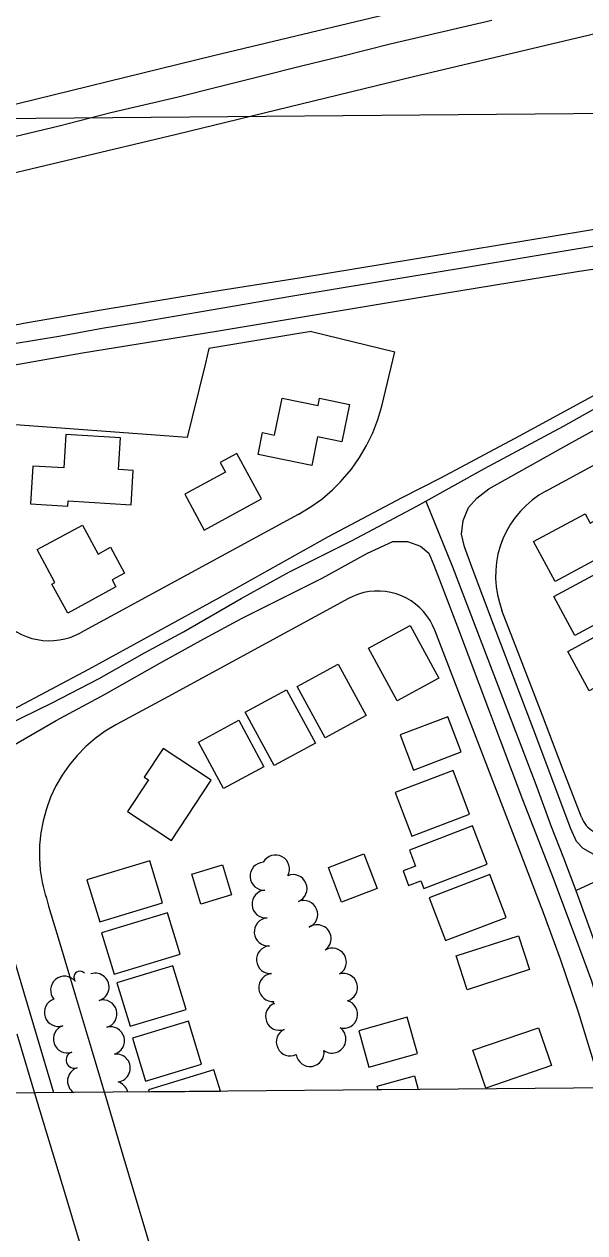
# Model space of a CAD drawing. Extents: x -2233 to 187241, y 4582 to 150524.
# Drawn here: x 110191 to 110593, y 57247 to 58113 of the extents above; entities that cross this region are included whole.
import ezdxf

# ---------------------------------------------------------------- set-up
doc = ezdxf.new("R2010")
doc.units = 0
for name, color, linetype in [('60', 7, 'Continuous'), ('BLDG', 7, 'Continuous'), ('GE_X_CL_2000', 7, 'Continuous'), ('GRID', 7, 'Continuous'), ('INTERSTATE', 7, 'Continuous'), ('ROAD', 7, 'Continuous'), ('RW_X_Fee_RW', 7, 'Continuous'), ('TREES', 7, 'Continuous')]:
    doc.layers.add(name, color=color, linetype=linetype)

msp = doc.modelspace()

# ---------------------------------------------------------------- linework, layer by layer
at = {"layer": '60'}
msp.add_line((115014.43, 57389.55), (110014.63, 57345.92), dxfattribs=at)
at = {"layer": 'BLDG'}
for p, q in [((110326.86, 57363.96), (110280.03, 57349.8)), ((110331.48, 57348.69), (110326.86, 57363.96)), ((110443.76, 57352.32), (110470.41, 57359.83)), ((110470.41, 57359.83), (110473.2, 57349.92)), ((110444.5, 57349.67), (110443.76, 57352.32)), ((110280.03, 57349.8), (110280.5, 57348.24)), ((110280.5, 57348.24), (110331.48, 57348.69)), ((110473.2, 57349.92), (110444.5, 57349.67))]:
    msp.add_line(p, q, dxfattribs=at)
for points in [[(110401.46, 57839.85), (110402.52, 57845.06), (110424.03, 57840.65), (110418.53, 57813.8), (110401.09, 57817.38), (110396.88, 57796.86), (110358.44, 57804.75), (110361.67, 57820.46), (110370.29, 57818.7), (110375.71, 57845.14)], [(110195.49, 57769.45), (110222.16, 57767.82), (110222.38, 57771.48), (110267.54, 57768.73), (110269.03, 57793.36), (110258.43, 57794.01), (110259.81, 57816.59), (110220.74, 57818.97), (110219.28, 57795.1), (110197.13, 57796.45)], [(110319.91, 57750.67), (110360.94, 57772.91), (110343.26, 57805.53), (110331.31, 57799.06), (110335.08, 57792.11), (110306, 57776.35)], [(110592.71, 57762.36), (110596.37, 57755.55), (110603.35, 57759.31), (110610.78, 57745.5), (110603.18, 57741.41), (110607.54, 57733.32), (110571.17, 57713.75), (110555.72, 57742.44)], [(110232.56, 57754.21), (110243.8, 57733.48), (110252.75, 57738.33), (110262.81, 57719.77), (110253.89, 57714.93), (110256.65, 57709.85), (110222.06, 57691.11), (110210.78, 57711.93), (110212.93, 57713.1), (110200.16, 57736.65)], [(110622.52, 57695.14), (110585.31, 57675.11), (110570.28, 57703.06), (110607.49, 57723.08)], [(110467.39, 57682.28), (110487.88, 57644.48), (110458.06, 57628.32), (110437.57, 57666.12)], [(110636.43, 57657.39), (110595.52, 57635.37), (110580.24, 57663.75), (110621.16, 57685.76)], [(110415.9, 57654.55), (110435.85, 57617.74), (110406.48, 57601.83), (110386.54, 57638.63)], [(110378.74, 57636.23), (110399.46, 57597.98), (110370.01, 57582.02), (110349.27, 57620.27)], [(110344.56, 57614.44), (110362.62, 57581.13), (110333.78, 57565.5), (110315.73, 57598.81)], [(110469.73, 57578.72), (110503.97, 57591.79), (110494.37, 57616.94), (110460.13, 57603.87)], [(110290.44, 57594.28), (110276.92, 57573.74), (110279.91, 57571.77), (110265, 57549.1), (110296.45, 57528.4), (110324.89, 57571.61)], [(110468.52, 57531.37), (110510, 57547.2), (110498.07, 57578.46), (110456.6, 57562.63)], [(110471.27, 57509.88), (110462.26, 57506.44), (110466.24, 57496), (110475.02, 57499.36), (110477.11, 57493.9), (110522.56, 57511.25), (110512.07, 57538.73), (110466.85, 57521.47)], [(110434.15, 57518.72), (110443.65, 57493.82), (110418.28, 57484.14), (110408.78, 57509.05)], [(110244.99, 57469.93), (110289.97, 57483.54), (110280.86, 57513.68), (110235.88, 57500.08)], [(110332.85, 57510.85), (110339.35, 57489.35), (110317.43, 57482.72), (110310.94, 57504.23)], [(110492.65, 57456.64), (110536.11, 57473.23), (110524.41, 57503.91), (110480.94, 57487.33)], [(110255.39, 57432.48), (110302.59, 57446.75), (110293.59, 57476.53), (110246.39, 57462.26)], [(110552.81, 57435.85), (110508.12, 57421.36), (110500.25, 57445.62), (110544.95, 57460.11)], [(110266.74, 57395.2), (110306.84, 57407.32), (110297.41, 57438.53), (110257.31, 57426.41)], [(110277.78, 57355.88), (110317.98, 57368.04), (110308.65, 57398.9), (110268.45, 57386.74)], [(110437.84, 57365.96), (110472.53, 57375.72), (110465.21, 57401.75), (110430.51, 57392)], [(110568.67, 57367.01), (110521.58, 57350.84), (110512.24, 57378.04), (110559.33, 57394.2)]]:
    msp.add_lwpolyline(points, close=True, dxfattribs=at)
at = {"layer": 'GE_X_CL_2000'}
for points in [[(110157.67, 58026.25), (110215.88, 58040.26), (110253.07, 58049.63), (110301.14, 58061.02), (110330.63, 58068.4), (110360.12, 58075.75), (110389.63, 58083.04), (110419.14, 58090.3), (110453.02, 58098.84), (110525.99, 58115.76)], [(110108.64, 57869.35), (110120.75, 57871.89), (110182.3, 57883.93), (110217.18, 57889.82), (110246.75, 57895.14), (110274.67, 57899.87), (110316.38, 57907.03), (110381.86, 57918.2), (110442.49, 57928.22), (110507.73, 57938.92), (110579.13, 57950.88), (110637.15, 57960.32), (110687.72, 57969.82), (110742.06, 57978.69), (110820.57, 57992.26), (110875.04, 58001.14), (110941.47, 58012.78), (110979.26, 58021.05), (110995.02, 58025.44), (111021.01, 58032.66)], [(110478.53, 57771.22), (110520.59, 57794.75), (110577.21, 57825.14), (110638.82, 57859.64)], [(110133.74, 57582.38), (110160.35, 57600.03), (110178.61, 57611.02), (110210.54, 57626.63), (110244.7, 57644.39), (110277.02, 57662.64), (110304.91, 57677.85), (110346.35, 57701.71), (110380.89, 57720.65), (110425.39, 57742.84), (110471.68, 57767.39), (110478.53, 57771.22)], [(110478.53, 57771.22), (110497.81, 57724.28), (110536.67, 57622.64), (110547.44, 57594.6), (110558.03, 57566.49), (110568.43, 57538.32), (110577.21, 57515.93), (110586.07, 57492.52)], [(110586.07, 57492.52), (110598.89, 57498.48)], [(110586.07, 57492.52), (110594.01, 57470.86), (110607.08, 57434.11), (110611.9, 57419.94), (110616.5, 57405.71), (110620.87, 57391.4), (110625.02, 57377.03), (110628.94, 57362.6), (110631.66, 57354.07), (110634.18, 57345.47), (110636.49, 57336.82), (110638.6, 57328.12), (110640.51, 57319.37), (110642.21, 57310.58), (110646.49, 57293.87), (110650.5, 57277.11), (110654.25, 57260.28), (110657.73, 57243.39), (110660.95, 57226.46), (110663.2, 57214.67), (110665.77, 57199.53)], [(110185.54, 57389.8), (110199.74, 57342.55), (110218.16, 57281.95), (110233.35, 57231.11)]]:
    msp.add_lwpolyline(points, dxfattribs=at)
at = {"layer": 'GRID'}
msp.add_line((115008.35, 58087.3), (110008.54, 58043.67), dxfattribs=at)
at = {"layer": 'INTERSTATE'}
for points in [[(110491.92, 58080.72), (110636.29, 58114.81), (110795.68, 58153.65), (110900.79, 58178.71)], [(110492.35, 58129.97), (110326.51, 58090.37), (110160.77, 58049.76), (110008.8, 58012.95)], [(110009.23, 57963.89), (110012.3, 57964.62), (110151.35, 57998.85), (110299.92, 58034.2), (110469.77, 58075.42), (110491.92, 58080.72)]]:
    msp.add_lwpolyline(points, dxfattribs=at)
at = {"layer": 'ROAD'}
for points in [[(110933.34, 58132.46), (110953.14, 58100.2), (110958.79, 58089.39), (110961.49, 58079.84), (110961.78, 58071.03), (110960.34, 58060.85), (110956.43, 58050.46), (110951.95, 58043.81), (110944.98, 58036.52), (110938.16, 58030.42), (110929.79, 58026), (110924.94, 58024.37), (110903.65, 58020.48), (110790.98, 58001.65), (110717.28, 57989.5), (110668.94, 57979.29), (110612.55, 57968.13), (110490.75, 57948.05)], [(110490.75, 57948.05), (110387.95, 57931.13), (110321.14, 57920.59), (110244.5, 57907.9), (110193.35, 57899.11), (110151.58, 57891.06), (110122.35, 57885.73), (110099.08, 57880.34), (110074.85, 57875.16), (110042.2, 57868.26), (110010.12, 57861.61)], [(110490.5, 57919.95), (110588.37, 57935.96), (110665.11, 57947.35)], [(110182.83, 57868.66), (110232.75, 57877.6), (110328.6, 57893.08), (110451.96, 57913.58), (110490.5, 57919.95)], [(110652.32, 57875.83), (110545.46, 57817.86), (110489.19, 57787.69)], [(110598.87, 57518.24), (110591.35, 57522.56), (110586.55, 57527.52), (110582.58, 57536.71), (110555.45, 57608.45), (110526.98, 57683), (110511.82, 57723.69), (110506.24, 57738.61), (110504.05, 57747.7), (110505.29, 57757.44), (110509.06, 57766.76), (110515.06, 57773.44), (110523.67, 57780.08), (110581.3, 57812.32), (110681.07, 57867.36)], [(110489.19, 57787.69), (110461.41, 57773.7), (110408.76, 57745.67), (110331.08, 57702.26), (110236.91, 57650.65), (110182.97, 57622.05)], [(110212.18, 57347.65), (110190.55, 57419.96), (110157.56, 57531.04), (110152.01, 57550.84), (110150.51, 57562.47), (110152.33, 57571.95), (110158.75, 57581), (110167.28, 57587.92), (110181.98, 57595.88), (110213.76, 57614.22), (110248.37, 57632.85), (110287.96, 57655.21), (110319.53, 57672.78), (110347.06, 57687.56), (110404.34, 57716.19), (110436.82, 57734.08), (110454.86, 57742.45), (110465.57, 57742.36), (110474.71, 57739.01), (110480.71, 57733.96), (110484.42, 57725.52), (110488.46, 57714.87)], [(110488.46, 57714.87), (110501.3, 57681.34), (110547.96, 57557.75), (110568.55, 57504.5), (110585.6, 57459.34), (110597.36, 57427.72), (110603.59, 57406.07), (110609.92, 57386.13), (110613.95, 57373.96), (110619.33, 57354.41), (110620.21, 57351.21)]]:
    msp.add_lwpolyline(points, dxfattribs=at)
at = {"layer": 'RW_X_Fee_RW'}
for p, q in [((110396.63, 57892.93), (110456.46, 57878.33)), ((110446.98, 57839.47), (110456.46, 57878.33)), ((110307.64, 57816.84), (110156.28, 57828.08)), ((110587.92, 57405.42), (110575.05, 57443.3))]:
    msp.add_line(p, q, dxfattribs=at)
for points in [[(110564.6, 57778.52), (110617.75, 57807.41), (110652.89, 57826.51), (110688.03, 57845.62), (110727.57, 57867.11), (110767.11, 57888.6), (110806.64, 57910.09), (110846.18, 57931.59)], [(110396.63, 57892.93), (110387.59, 57891.41), (110323.2, 57880.59)], [(110323.2, 57880.59), (110320.68, 57870.28), (110311.2, 57831.42), (110307.64, 57816.84)], [(110387.13, 57761.72), (110395.79, 57766.91), (110403.99, 57772.8), (110411.68, 57779.36), (110417.27, 57784.99), (110418.98, 57786.76), (110425.28, 57794.27), (110431.1, 57802.52), (110436.21, 57811.23), (110440.58, 57820.33), (110444.18, 57829.77), (110446.98, 57839.47)], [(110564.6, 57778.52), (110559.59, 57775.51), (110554.85, 57772.1), (110550.41, 57768.29), (110546.32, 57764.12), (110542.59, 57759.62), (110539.26, 57754.82), (110536.34, 57749.76), (110533.87, 57744.46), (110531.85, 57738.98), (110530.3, 57733.34), (110529.23, 57727.6), (110528.66, 57721.79), (110528.57, 57715.94), (110528.99, 57710.11), (110529.89, 57704.34), (110531.28, 57698.66), (110533.14, 57693.13)], [(110387.13, 57761.72), (110321.22, 57725.9), (110231.25, 57676.99)], [(110162.55, 57713.29), (110163.12, 57709.34), (110164.03, 57705.46), (110165.26, 57701.66), (110166.81, 57697.99), (110168.68, 57694.46), (110170.83, 57691.1), (110173.27, 57687.94), (110175.97, 57685), (110178.91, 57682.3), (110182.07, 57679.86), (110185.42, 57677.7), (110188.95, 57675.83), (110192.63, 57674.28), (110196.42, 57673.04), (110200.31, 57672.13), (110204.26, 57671.56), (110208.24, 57671.33), (110212.23, 57671.44), (110216.2, 57671.89), (110220.11, 57672.67), (110223.94, 57673.79), (110227.66, 57675.23), (110231.25, 57676.99)], [(110485.06, 57678.86), (110483.49, 57682.46), (110481.6, 57685.9), (110479.41, 57689.16), (110476.94, 57692.21), (110474.21, 57695.03), (110471.23, 57697.59), (110468.04, 57699.88), (110464.66, 57701.87), (110461.11, 57703.55), (110457.43, 57704.91), (110453.64, 57705.93), (110449.77, 57706.61), (110445.86, 57706.94), (110441.93, 57706.92), (110438.02, 57706.55), (110434.16, 57705.83), (110430.38, 57704.76), (110426.71, 57703.37), (110423.18, 57701.65)], [(110423.18, 57701.65), (110399.15, 57688.58), (110364, 57669.48), (110328.86, 57650.37), (110293.71, 57631.27), (110256.53, 57611.06)], [(110590.11, 57544.95), (110576.58, 57580.15), (110562.1, 57617.81), (110547.62, 57655.47), (110533.14, 57693.13)], [(110561.85, 57479.12), (110561.2, 57480.81), (110546.84, 57518.14), (110532.49, 57555.48), (110518.14, 57592.82), (110485.06, 57678.86)], [(110256.53, 57611.06), (110248.92, 57606.49), (110241.72, 57601.3), (110234.98, 57595.51), (110228.76, 57589.18), (110223.1, 57582.34), (110218.03, 57575.04), (110213.61, 57567.35), (110209.84, 57559.3), (110206.78, 57550.97), (110204.43, 57542.41), (110202.81, 57533.68), (110201.94, 57524.84), (110201.81, 57515.96), (110202.44, 57507.11), (110203.82, 57498.34), (110204.58, 57495.24), (110205.94, 57489.71)], [(110590.11, 57544.95), (110590.78, 57543.39), (110591.59, 57541.89), (110592.52, 57540.47), (110593.57, 57539.13), (110594.73, 57537.89), (110595.99, 57536.74), (110597.35, 57535.71), (110598.79, 57534.8), (110600.29, 57534.02), (110601.86, 57533.36), (110603.48, 57532.84), (110605.14, 57532.46), (110606.83, 57532.22), (110608.52, 57532.13), (110610.23, 57532.18), (110611.91, 57532.38), (110613.58, 57532.71), (110615.21, 57533.19), (110616.8, 57533.81), (110618.33, 57534.56)], [(110205.94, 57489.71), (110206.76, 57486.9), (110207.58, 57484.09), (110208.42, 57481.28)], [(110208.42, 57481.28), (110215.92, 57456.12), (110227.36, 57417.79), (110238.79, 57379.46), (110250.22, 57341.13)], [(110575.05, 57443.3), (110571.83, 57452.38), (110561.85, 57479.12)], [(110610.43, 57328.67), (110602.62, 57357.14), (110599.57, 57367.16), (110587.92, 57405.42)], [(110250.22, 57341.13), (110261.65, 57302.79), (110273.09, 57264.46), (110275.94, 57254.88), (110284.52, 57226.13)]]:
    msp.add_lwpolyline(points, dxfattribs=at)
at = {"layer": 'TREES'}
for centre, radius, start, end in [((110370.91, 57507.89), 10, 331.34416, 151.34416), ((110362.76, 57502.7), 10, 93.56195, 273.56195), ((110383.5, 57493.85), 10, 292.45195, 112.45195), ((110364.14, 57482.75), 10, 94.38952, 274.38952), ((110391.14, 57475.37), 10, 292.46656, 112.46656), ((110365.71, 57462.81), 10, 94.61332, 274.61332), ((110400.74, 57457.96), 10, 305.26628, 125.26628), ((110367.32, 57442.88), 10, 94.61332, 274.61332), ((110411.68, 57441.24), 10, 301.11301, 121.11301), ((110219.81, 57421.06), 10, 40.26725, 220.26725), ((110230.78, 57430.35), 4.38, 40.26725, 220.26725), ((110241.69, 57423.28), 10, 287.35382, 107.35382), ((110368.93, 57422.94), 10, 94.61332, 274.61332), ((110419.63, 57423.07), 10, 286.15171, 106.15171), ((110215.37, 57405.12), 10, 108.61368, 288.61368), ((110247.38, 57404.11), 10, 285.69101, 105.69101), ((110373.72, 57402.3), 9.93, 110.47676, 290.47676), ((110369.99, 57412.29), 0.733, 110.47676, 290.47676), ((110419.79, 57403.81), 10, 254.82634, 74.82634), ((110221.75, 57386.16), 10, 108.61368, 288.61368), ((110252.78, 57384.86), 10, 285.68444, 105.68444), ((110381.5, 57383.98), 10, 115.49733, 295.49733), ((110411.38, 57386.01), 10, 234.59017, 54.59018), ((110395.69, 57376.41), 10, 188.36278, 8.36278), ((110226.84, 57371.08), 5.92, 108.61368, 288.61368), ((110256.87, 57365.32), 10, 277.92767, 97.92767), ((110231.92, 57356), 10, 108.63416, 235.36337), ((110255.28, 57345.87), 10, 12.93005, 72.75306)]:
    msp.add_arc(centre, radius, start, end, dxfattribs=at)

doc.saveas('drawing.dxf')
